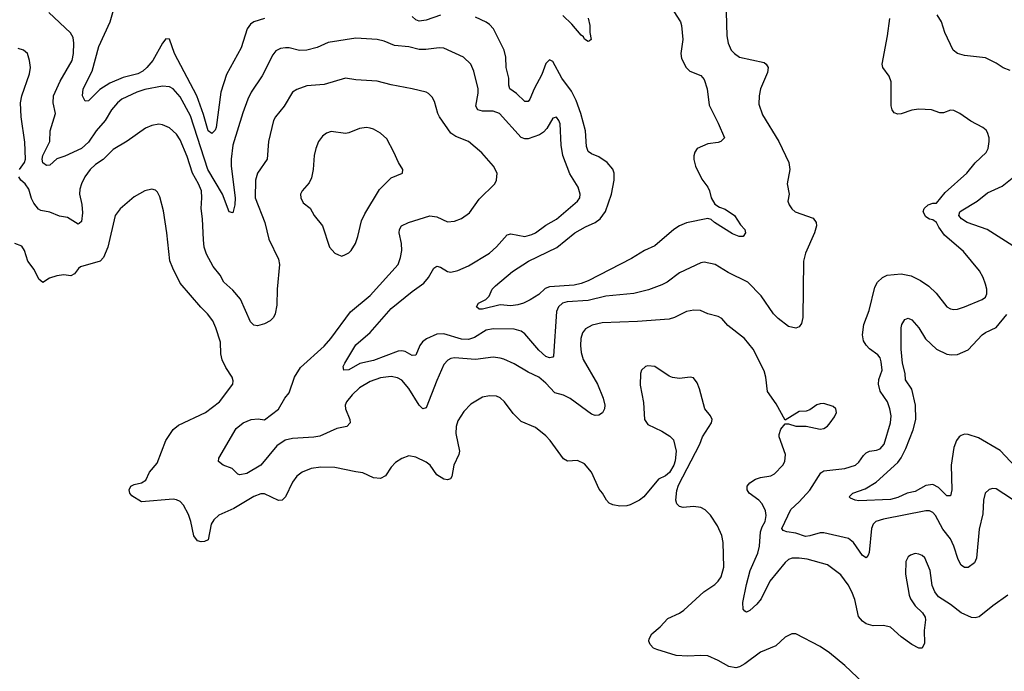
# Model space of a CAD drawing. Header units: inches. Extents: x 1305375 to 1407406, y 744550 to 841633.
# Tile 333 of 509: x 1372558 to 1378156, y 791318 to 795023. Entities that reach past the tile are written whole.
import ezdxf

# ---------------------------------------------------------------- set-up
doc = ezdxf.new("R2010")
doc.units = ezdxf.units.IN
doc.header["$MEASUREMENT"] = 0
doc.layers.add('B3779', color=7, linetype='Continuous')

msp = doc.modelspace()

# ---------------------------------------------------------------- linework, layer by layer
at = {"layer": 'B3779', "color": 5}
for points, elevation in [([(1373950, 795028.4), (1373890, 795009.8), (1373870, 794997.1), (1373850.9, 794970), (1373817.9, 794862.1), (1373734.3, 794710), (1373702.2, 794610), (1373675.6, 794410), (1373670, 794394.7), (1373650, 794376.4), (1373630, 794391.1), (1373604.1, 794484.1), (1373565.9, 794590), (1373439.2, 794830), (1373410, 794911.8), (1373390, 794913.3), (1373370, 794889.7), (1373314.6, 794790), (1373281.4, 794750), (1373257.7, 794730), (1373230, 794715.4), (1373146, 794694), (1373070, 794662.4), (1373014.3, 794625.7), (1372950, 794560.7), (1372930, 794559.3), (1372914.7, 794590), (1372919.3, 794630), (1372970.8, 794729.2), (1373008.7, 794870), (1373072.6, 795010), (1373107, 795130)], 1120), ([(1376575.2, 795064.8), (1376579.1, 794930), (1376585.8, 794890), (1376603.6, 794850), (1376621.3, 794830), (1376650.7, 794810), (1376790, 794778.9), (1376802.4, 794770), (1376812.7, 794750), (1376810, 794722.7), (1376769.1, 794630), (1376761.8, 794590), (1376761.4, 794541.4), (1376781.5, 794481.5), (1376874.7, 794330), (1376930.2, 794210), (1376936.5, 794170), (1376921.3, 794090), (1376933, 794030), (1376925.5, 793990), (1376933, 793970), (1376947.5, 793947.5), (1376967.3, 793930), (1377070, 793894.9), (1377086.7, 793870), (1377088.5, 793850), (1377077, 793810), (1377025.2, 793694.8), (1377014.3, 793650), (1377010.3, 793329.7), (1377003.9, 793296.1), (1376990, 793276), (1376970, 793269.6), (1376930, 793278), (1376870, 793322.7), (1376844.5, 793350), (1376772.9, 793452.9), (1376697.4, 793530), (1376585.4, 793585.4), (1376511.8, 793630), (1376450, 793644.5), (1376430, 793639.8), (1376310, 793583.8), (1376238.7, 793530), (1376210, 793514.5), (1376132.5, 793487.5), (1376050, 793465.8), (1375890, 793451.2), (1375790, 793426.5), (1375670, 793417.7), (1375643.6, 793410), (1375621.4, 793390), (1375610, 793363.7), (1375592.7, 793110), (1375590, 793104.5), (1375570, 793099.1), (1375550, 793108.2), (1375510, 793143.4), (1375430, 793236.5), (1375410, 793251.6), (1375370, 793262.2), (1375250, 793265.8), (1375210, 793257.2), (1375143.7, 793216.3), (1375110, 793203.3), (1375070, 793206.8), (1374970, 793236.6), (1374930, 793234.8), (1374871.4, 793208.6), (1374848.3, 793191.7), (1374834, 793170), (1374810, 793115.1), (1374790, 793114.2), (1374750, 793135.9), (1374730, 793139.8), (1374710, 793137.3), (1374570, 793085.5), (1374493.1, 793066.9), (1374430, 793031.8), (1374402, 793030), (1374398, 793050), (1374406, 793070), (1374470, 793174.3), (1374550, 793244), (1374670, 793379.7), (1374790, 793476.9), (1374856.3, 793523.7), (1374882.9, 793557.1), (1374912.3, 793610), (1374930, 793620.3), (1374950, 793614.6), (1374990, 793590.2), (1375010, 793586.7), (1375050, 793597.2), (1375110, 793623.2), (1375230, 793695.6), (1375270, 793731.3), (1375330, 793799.5), (1375350, 793805.7), (1375430, 793790.2), (1375470, 793800.8), (1375490, 793811.6), (1375550, 793854.9), (1375610, 793889.2), (1375729.6, 793990), (1375743, 794010), (1375745.1, 794030), (1375734, 794070), (1375686.3, 794146.3), (1375646.3, 794250), (1375636.4, 794310), (1375631, 794430), (1375623.7, 794450), (1375610, 794469.2), (1375590, 794462.7), (1375555.6, 794404.4), (1375536.6, 794383.4), (1375512.9, 794367.1), (1375450, 794344.8), (1375430, 794344.8), (1375410, 794352.9), (1375286, 794490), (1375250, 794503.4), (1375190, 794502.5), (1375163.5, 794510), (1375151.7, 794530), (1375164.9, 794604.9), (1375165.1, 794630), (1375140.4, 794730), (1375123.5, 794770), (1375080.7, 794810), (1374970, 794861), (1374943.5, 794863.5), (1374867.8, 794852.2), (1374830, 794852.4), (1374770, 794868.8), (1374690, 794875.1), (1374630, 794900.3), (1374590, 794909.8), (1374470, 794916.8), (1374312.7, 794892.7), (1374250, 794863.9), (1374190.9, 794849.1), (1374150, 794848.2), (1374090, 794861.8), (1374070, 794862), (1374041.8, 794858.2), (1374014.8, 794845.2), (1373998, 794822), (1373936.9, 794703.1), (1373874.7, 794610), (1373855, 794570), (1373826.3, 794493.7), (1373770.1, 794310), (1373760.1, 794230), (1373759.8, 794190), (1373783.8, 794010), (1373781.2, 793970), (1373770, 793924), (1373750, 793929.2), (1373712.2, 794030), (1373627.6, 794170), (1373530, 794476.1), (1373470, 794583.5), (1373430, 794629.8), (1373410, 794640.9), (1373370, 794645.3), (1373270, 794625.4), (1373223.7, 794610), (1373139, 794570), (1373115.2, 794550), (1373080.7, 794510), (1373043.7, 794450), (1372994.1, 794390), (1372950, 794326.8), (1372910, 794289.9), (1372814.2, 794245.8), (1372770, 794231.9), (1372730, 794194.5), (1372710, 794192.9), (1372690, 794209.1), (1372686.4, 794230), (1372689.2, 794250.8), (1372729.9, 794330), (1372731.1, 794390), (1372762.9, 794490), (1372748.2, 794550), (1372750.6, 794590), (1372787.9, 794672.1), (1372857.4, 794790), (1372864.8, 794830), (1372866.2, 794890), (1372861.7, 794921.7), (1372847.6, 794947.6), (1372723.4, 795063.4)], 1140), ([(1374951.6, 795048.4), (1374870, 795020.7), (1374830, 795014.8), (1374810, 795022), (1374790, 795040.3)], 1120), ([(1376276.9, 795070), (1376315.2, 795010), (1376321.5, 794990), (1376329, 794910), (1376316.9, 794830), (1376321.1, 794801.1), (1376348, 794750), (1376368, 794730), (1376430, 794704.7), (1376450, 794683.1), (1376466.8, 794630), (1376477.3, 794537.3), (1376530, 794434), (1376564.7, 794350), (1376544.7, 794330), (1376530, 794323.7), (1376470, 794317), (1376410.3, 794289.7), (1376396.4, 794270), (1376391.5, 794248.5), (1376391.5, 794228.5), (1376401.1, 794190), (1376436.3, 794116.3), (1376470.2, 794070), (1376480.2, 794050), (1376490.3, 794010), (1376510, 793973.4), (1376536.1, 793956.1), (1376570, 793944.9), (1376622.8, 793910), (1376656.8, 793856.8), (1376681, 793830), (1376684.7, 793810), (1376670.7, 793789.3), (1376648, 793790), (1376610, 793804.5), (1376509.4, 793870), (1376490, 793887), (1376471.3, 793891.3), (1376350, 793867.9), (1376308.7, 793850), (1376278, 793830), (1376170, 793737.6), (1376110, 793710.7), (1376036, 793664), (1375790, 793538.6), (1375750, 793522.4), (1375710, 793513.2), (1375570, 793504.6), (1375546.4, 793493.6), (1375510, 793460.7), (1375460.7, 793430), (1375422, 793410), (1375390, 793401), (1375350, 793396.2), (1375290, 793401.8), (1375190, 793376.4), (1375170, 793377.6), (1375154.5, 793390), (1375166.6, 793410), (1375207.6, 793432.4), (1375227.6, 793450), (1375245.1, 793490), (1375262.9, 793510), (1375359.5, 793590), (1375451.2, 793650), (1375612.9, 793727.1), (1375715.3, 793810), (1375774.7, 793845.3), (1375830, 793870.1), (1375858.3, 793890), (1375888.5, 793931.5), (1375923, 794030), (1375938.1, 794110), (1375937.5, 794150), (1375930, 794172.3), (1375897.8, 794210), (1375850, 794243.7), (1375810, 794259.8), (1375790, 794274), (1375781.4, 794301.4), (1375774.9, 794390), (1375748, 794490), (1375722.7, 794562.7), (1375695.7, 794615.7), (1375640.2, 794690), (1375590, 794785.1), (1375570, 794795.1), (1375550, 794772.7), (1375526.3, 794710), (1375483.3, 794630), (1375458.2, 794570), (1375450, 794558.3), (1375430, 794558), (1375383.2, 794603.2), (1375344.8, 794630), (1375338.9, 794650), (1375339.5, 794690), (1375324.6, 794750), (1375322.8, 794810), (1375313.5, 794850), (1375251.2, 794970), (1375230, 794995.2), (1375210, 795009.1), (1375150, 795037.8)], 1120), ([(1375790, 795031), (1375799.1, 794990), (1375799.3, 794950), (1375806.8, 794910), (1375798.4, 794901.6), (1375790, 794898), (1375770, 794912.3), (1375764.2, 794924.2), (1375750, 794935.1), (1375696.8, 794996.8), (1375647.2, 795047.2)], 1080), ([(1378190, 794734.3), (1378148.8, 794748.8), (1378110, 794775.6), (1378050, 794805.1), (1377930, 794819.1), (1377889.7, 794829.7), (1377864.5, 794850), (1377818.4, 794950), (1377798.4, 795010), (1377774, 795050)], 1120), ([(1378246.3, 792266.3), (1378110, 792355.6), (1378090, 792357), (1378070, 792352.3), (1378048, 792330), (1378038.4, 792290), (1378033.4, 792213.4), (1378013.2, 792126.8), (1377998.2, 791961.8), (1377986, 791934), (1377950, 791907.8), (1377930, 791907.8), (1377910, 791921.6), (1377893, 791953), (1377868.7, 792030), (1377849.3, 792070), (1377806.4, 792126.4), (1377764.3, 792204.3), (1377750, 792220.8), (1377730, 792229.8), (1377710, 792229.8), (1377470, 792183.2), (1377426, 792170), (1377410, 792154), (1377400.5, 792130), (1377387.3, 791992.7), (1377382.7, 791977.3), (1377370, 791963), (1377350, 791975.4), (1377299.3, 792050), (1377270, 792072.1), (1377130, 792105.4), (1377110, 792105), (1377050, 792087.7), (1377025.1, 792085.1), (1376970, 792103.6), (1376919.3, 792110), (1376898.4, 792118.4), (1376891.8, 792130), (1376942, 792238), (1376990, 792280.7), (1377050, 792348.2), (1377113.7, 792446.3), (1377130, 792457), (1377249, 792470), (1377310, 792489.1), (1377330, 792507), (1377354.7, 792545.3), (1377370, 792560.8), (1377390, 792570.2), (1377430, 792574.9), (1377450, 792582.7), (1377472.7, 792610), (1377509.8, 792730), (1377512.8, 792770), (1377505.8, 792810), (1377491.8, 792850), (1377450.8, 792910), (1377440.3, 792950), (1377442.3, 792977.7), (1377461.6, 793030), (1377456.8, 793076.8), (1377450, 793099.5), (1377437.2, 793117.2), (1377390, 793151.2), (1377370, 793171.6), (1377356.5, 793196.5), (1377349.8, 793230), (1377356.8, 793290), (1377387, 793370), (1377419.1, 793500.9), (1377435.1, 793530), (1377463.4, 793556.6), (1377490.7, 793569.3), (1377570, 793576.9), (1377626.2, 793566.2), (1377679.5, 793539.5), (1377727.6, 793507.6), (1377768.5, 793468.5), (1377830, 793390.4), (1377850, 793378.4), (1377870, 793374.4), (1377890, 793376.4), (1377930, 793390.3), (1378030, 793432.4), (1378050, 793445.7), (1378056.6, 793463.4), (1378057.2, 793490), (1378050, 793519.6), (1378036.8, 793556.8), (1378014.8, 793594.8), (1377924.5, 793704.5), (1377816.7, 793796.7), (1377783.1, 793843.1), (1377770, 793869.7), (1377750, 793884.2), (1377730, 793888), (1377710, 793901.4), (1377695.3, 793930), (1377701, 793950), (1377722.9, 793970), (1377750, 793978.7), (1377770, 793979.3), (1377820.3, 794039.7), (1377942.6, 794150), (1377990.6, 794209.4), (1378052.8, 794267.2), (1378063.5, 794290), (1378069.7, 794330), (1378069.6, 794350), (1378061.2, 794381.2), (1378053.6, 794393.6), (1378034, 794410), (1377964.9, 794444.9), (1377902.7, 794490), (1377870, 794506), (1377850, 794507.8), (1377810, 794493), (1377790, 794492.8), (1377742, 794510), (1377670, 794514.6), (1377630, 794507.8), (1377570, 794486.9), (1377550, 794484.7), (1377530, 794492.7), (1377518.4, 794510), (1377512.9, 794532.9), (1377513.6, 794670), (1377501, 794701), (1377465.7, 794750), (1377461.7, 794770), (1377492.8, 794930), (1377504.7, 795030)], 1140), ([(1372557, 794170), (1372584.8, 794210), (1372591.9, 794230), (1372586.9, 794326.9), (1372566.2, 794470), (1372563.8, 794550), (1372569.8, 794590), (1372614.5, 794714.5), (1372619.7, 794750), (1372614.7, 794790), (1372602.9, 794830), (1372579.3, 794850), (1372550, 794858)], 1160), ([(1378176.3, 791750), (1378090, 791689.6), (1378013.1, 791626.9), (1377990, 791622), (1377970, 791624), (1377910, 791650.9), (1377850, 791698), (1377781.4, 791741.4), (1377760.5, 791770), (1377745.3, 791805.3), (1377734.3, 791890), (1377703.6, 791963.6), (1377690, 791976), (1377670, 791984.5), (1377650, 791987), (1377622, 791978), (1377610, 791969), (1377597.1, 791942.9), (1377594.4, 791870), (1377615.8, 791750), (1377623.7, 791730), (1377649.2, 791689.2), (1377690.2, 791650.2), (1377705.4, 791625.4), (1377708.4, 791610), (1377700.9, 791550), (1377703, 791477), (1377690, 791449.2), (1377670, 791449.5), (1377630, 791469.6), (1377570, 791513.6), (1377508.5, 791568.5), (1377470, 791577.7), (1377410, 791576.1), (1377370, 791588.5), (1377350, 791602), (1377327.6, 791630), (1377305.8, 791725.8), (1377289.8, 791770), (1377268.4, 791810), (1377226.4, 791866.4), (1377150, 791923.5), (1377034.4, 791954.4), (1376990, 791961.4), (1376950, 791961), (1376930, 791953.3), (1376910, 791936.8), (1376823.2, 791830), (1376772.9, 791730), (1376750, 791699.7), (1376710, 791663.5), (1376690, 791654.5), (1376680.5, 791660.5), (1376671.5, 791671.5), (1376669.8, 791709.8), (1376690, 791810.7), (1376710.5, 791890), (1376755.4, 791990), (1376763.6, 792030), (1376770.8, 792110), (1376780.2, 792139.8), (1376796.8, 792170), (1376803.1, 792203.1), (1376798.8, 792230), (1376779.1, 792270), (1376759.7, 792290), (1376706.3, 792330), (1376695.1, 792350), (1376695.1, 792370), (1376709.6, 792390), (1376742, 792410), (1376770, 792419.7), (1376829, 792430), (1376850, 792441.3), (1376896.9, 792490), (1376908.5, 792511.5), (1376912, 792550), (1376876.2, 792650), (1376876.6, 792663.4), (1376885.8, 792694.2), (1376910, 792724.7), (1376930, 792724.7), (1376970, 792711), (1377030, 792711), (1377110, 792694.8), (1377130, 792698.8), (1377150, 792711), (1377165.2, 792730), (1377190, 792764.7), (1377201.2, 792790), (1377199, 792810), (1377183.2, 792823.2), (1377130, 792840.9), (1377110, 792839.3), (1377090, 792832.3), (1377050, 792805.2), (1377030, 792797.2), (1376990, 792795.3), (1376910, 792746), (1376858.3, 792838.3), (1376810, 792909.2), (1376799.8, 792990), (1376790, 793025.2), (1376728.9, 793148.9), (1376679.5, 793210), (1376583.9, 793283.9), (1376550, 793322.7), (1376530, 793335.1), (1376470, 793349.6), (1376429.7, 793369.7), (1376391.3, 793371.3), (1376350, 793363), (1376280.7, 793330), (1376250, 793320.4), (1376070, 793307.1), (1375870, 793299.4), (1375813.7, 793286.3), (1375775.1, 793264.9), (1375758.2, 793241.8), (1375748, 793210), (1375745.8, 793170), (1375750.2, 793130), (1375761.8, 793090), (1375843.8, 792950), (1375875.6, 792870), (1375884.7, 792830), (1375883.9, 792810), (1375872, 792788), (1375850, 792773.1), (1375830, 792772.4), (1375810, 792779.8), (1375688.5, 792868.5), (1375650, 792886.8), (1375601.7, 792901.7), (1375550, 792955.6), (1375510, 792989.8), (1375450, 793018.5), (1375370, 793065.3), (1375310, 793091.9), (1375290, 793098.8), (1375250, 793103.1), (1375150, 793090.6), (1375030, 793100.4), (1375010, 793096.4), (1374993.1, 793086.9), (1374970, 793061.6), (1374930, 792971.6), (1374870, 792815.6), (1374850, 792809.6), (1374830, 792831.1), (1374770, 792926.3), (1374730, 792973.3), (1374706.4, 792986.4), (1374670, 792994.6), (1374610, 792986.2), (1374550, 792965), (1374490.3, 792930), (1374448.3, 792890), (1374416.9, 792850), (1374409.2, 792830), (1374410.2, 792810), (1374434.6, 792750), (1374437.6, 792730), (1374418.8, 792710), (1374361.8, 792698.2), (1374265.1, 792654.9), (1374230, 792649), (1374110, 792642.2), (1374067.7, 792632.3), (1374019.6, 792600.4), (1373928.4, 792490), (1373850, 792443), (1373810, 792435.1), (1373799.5, 792439.5), (1373766, 792470), (1373715.1, 792490), (1373689.2, 792510), (1373689.7, 792530.3), (1373790, 792698.8), (1373829.2, 792730), (1373874, 792750), (1373913.7, 792753.7), (1373950, 792746.8), (1374030, 792808.1), (1374066.6, 792870), (1374090, 792900.3), (1374120.6, 792990), (1374155.6, 793044.4), (1374290, 793166.7), (1374327.2, 793210), (1374439.3, 793360.7), (1374550, 793454), (1374709.7, 793630), (1374724.2, 793670), (1374730.8, 793710), (1374728.9, 793750), (1374715.3, 793810), (1374717.3, 793830), (1374729.7, 793850), (1374769.4, 793870), (1374890, 793907.9), (1374930, 793901.3), (1374990, 793873.7), (1375030, 793876.4), (1375070, 793892), (1375115.4, 793924.6), (1375170, 794003), (1375259.6, 794090), (1375269.6, 794110), (1375273.3, 794150), (1375251.8, 794190), (1375186.5, 794266.5), (1375110, 794329.7), (1375037.7, 794357.7), (1375010, 794378), (1374945.4, 794470), (1374935.1, 794490), (1374916.9, 794556.9), (1374902.7, 794582.7), (1374882.4, 794602.4), (1374868.7, 794610), (1374789, 794630), (1374670, 794652.4), (1374590, 794673.7), (1374470, 794681), (1374410, 794689.7), (1374290, 794654.8), (1374190, 794646.9), (1374134.3, 794625.7), (1374110, 794609.6), (1374062.7, 794530), (1374012.6, 794470), (1374002.2, 794450), (1373973.6, 794330), (1373964.6, 794230), (1373910.2, 794150), (1373899.3, 794110), (1373897.1, 794010), (1373952.2, 793870), (1373975.1, 793775.1), (1374030, 793661), (1374035.3, 793630), (1374022.8, 793490), (1374019.9, 793400.1), (1374010, 793349.3), (1374001.1, 793330), (1373981.6, 793310), (1373950, 793292.6), (1373910, 793281.7), (1373890, 793285.1), (1373870, 793305.1), (1373813.1, 793433.1), (1373770, 793484.1), (1373719.8, 793530), (1373697.2, 793570), (1373658.7, 793618.7), (1373619.8, 793690), (1373608.1, 793730), (1373603.2, 793770), (1373598, 793890), (1373590.7, 793950), (1373594.8, 794010), (1373591.3, 794050), (1373574.3, 794090), (1373539.9, 794150), (1373510, 794245.6), (1373470, 794338.7), (1373450, 794371.1), (1373410, 794407.3), (1373370, 794424.8), (1373350, 794428.5), (1373310, 794421.7), (1373274.3, 794405.7), (1373168.6, 794331.4), (1373090, 794284.4), (1373032.4, 794227.6), (1372990, 794198.5), (1372958.3, 794170), (1372928.1, 794130), (1372909.3, 794090), (1372900.7, 794059.3), (1372898.9, 794030), (1372912.4, 793972.4), (1372915.5, 793924.5), (1372910, 793876), (1372896.5, 793863.5), (1372890, 793860.5), (1372830, 793898), (1372785.6, 793905.6), (1372730, 793929), (1372677.8, 793937.8), (1372666, 793946), (1372639.4, 793979.4), (1372625.4, 794005.4), (1372610, 794059.1), (1372590, 794088.9), (1372565, 794110), (1372554.1, 794130)], 1160), ([(1378245.7, 793710), (1378059.1, 793830), (1377944.4, 793870), (1377912.3, 793890), (1377897.7, 793910), (1377902.6, 793930), (1377910, 793935.8), (1378001.4, 793990), (1378061.1, 794038.9), (1378143.1, 794076.9), (1378209.7, 794130)], 1120), ([(1377355.1, 791250), (1377249.6, 791350), (1377162.4, 791422.4), (1377110, 791458.3), (1376970, 791531.5), (1376948.9, 791531.1), (1376910, 791511.6), (1376856.9, 791463.1), (1376770, 791426.3), (1376680.5, 791359.5), (1376650, 791343), (1376630, 791338), (1376590, 791344.7), (1376530, 791379.6), (1376470, 791405.1), (1376430, 791407.8), (1376356.7, 791403.3), (1376290, 791407.9), (1376180.8, 791440.8), (1376162, 791450), (1376142, 791470), (1376135.6, 791490), (1376137.2, 791502.8), (1376152, 791530), (1376199.5, 791570), (1376242.8, 791617.2), (1376310, 791649), (1376334.1, 791665.9), (1376448, 791770), (1376510, 791810.4), (1376529.6, 791830), (1376545.5, 791854.5), (1376562, 791910), (1376557.4, 792050), (1376551.1, 792090), (1376525.1, 792145.1), (1376485.2, 792205.2), (1376456.1, 792236.1), (1376430, 792249.7), (1376390, 792254), (1376330, 792249.6), (1376310, 792255.1), (1376295.1, 792270), (1376287.8, 792290), (1376294, 792346), (1376303.3, 792376.7), (1376425.2, 792610), (1376441.2, 792650), (1376492, 792730), (1376495.1, 792750), (1376486.6, 792770), (1376454, 792810), (1376423.3, 792923.3), (1376410, 792957.2), (1376390, 792986), (1376370, 792989.4), (1376310, 792981.6), (1376270, 792987.6), (1376250, 792995.1), (1376168.7, 793050), (1376130, 793054.7), (1376116, 793050), (1376093.4, 793030), (1376088.5, 793011.5), (1376085.1, 792945.1), (1376105.7, 792845.7), (1376110.3, 792750.3), (1376130, 792720.4), (1376210, 792683.1), (1376254.3, 792654.3), (1376274.7, 792634.7), (1376290.7, 792570), (1376285.2, 792514.8), (1376277.3, 792490), (1376252.3, 792447.7), (1376230.4, 792429.6), (1376190, 792409.3), (1376107.3, 792310), (1376082, 792290), (1376030, 792264), (1376010, 792258.3), (1375970, 792256.3), (1375930, 792263.5), (1375910, 792273.6), (1375893.6, 792290), (1375872, 792330), (1375852.9, 792352.9), (1375809.6, 792450), (1375770, 792497), (1375730, 792517), (1375673.4, 792513.4), (1375650, 792526.6), (1375575.1, 792630), (1375550, 792655.6), (1375490, 792704.7), (1375410, 792737.6), (1375364, 792784), (1375313.7, 792850), (1375290, 792872.6), (1375270, 792881.7), (1375230, 792884), (1375190, 792875.8), (1375123.4, 792836.6), (1375084.3, 792795.7), (1375050, 792742.7), (1375039.6, 792710), (1375038, 792670), (1375059.7, 792570), (1375055.8, 792550), (1375026.7, 792490), (1375014.9, 792425.1), (1375008.4, 792411.6), (1374990, 792405.6), (1374970, 792409.7), (1374930, 792435.1), (1374891.2, 792490), (1374870, 792506), (1374810, 792536), (1374770, 792543), (1374731.5, 792528.5), (1374695.6, 792504.4), (1374670, 792478.4), (1374637.4, 792430), (1374610, 792414.2), (1374570, 792418), (1374510, 792446.6), (1374468.6, 792451.4), (1374350, 792477.4), (1374270, 792478.7), (1374216, 792470), (1374164.9, 792450), (1374133.3, 792426.7), (1374110, 792392.3), (1374070, 792309.3), (1374050.7, 792290), (1374030, 792289.7), (1373950, 792327.3), (1373930, 792326.4), (1373890, 792310.7), (1373776.6, 792243.4), (1373690, 792204.8), (1373662, 792178), (1373646.6, 792153.4), (1373630, 792066), (1373610, 792056.2), (1373590, 792054.5), (1373570, 792059.3), (1373548.2, 792088.2), (1373531.6, 792170), (1373518.5, 792210), (1373490, 792262), (1373470, 792283.5), (1373450, 792293), (1373430, 792296.2), (1373250, 792282), (1373196.2, 792316.2), (1373185.2, 792330), (1373180.9, 792350), (1373190, 792370.4), (1373210, 792380.4), (1373250, 792388.7), (1373274.8, 792405.2), (1373296.9, 792450), (1373339.2, 792500.8), (1373389.8, 792630), (1373430, 792692), (1373461.9, 792718.1), (1373614, 792790), (1373695.1, 792850), (1373769.3, 792950), (1373772.7, 792970), (1373766.6, 792990), (1373730, 793045.2), (1373708.6, 793088.6), (1373702, 793122), (1373700.5, 793190), (1373674.3, 793270), (1373656.4, 793310), (1373626.6, 793350), (1373587.8, 793387.8), (1373470, 793523.6), (1373428.2, 793610), (1373412.4, 793652.4), (1373395.1, 793810), (1373375.5, 793935.5), (1373354.9, 794014.9), (1373341.6, 794041.6), (1373330, 794052.7), (1373310, 794059.5), (1373270, 794049.6), (1373210, 794015.6), (1373130, 793947), (1373102, 793910), (1373060.3, 793730), (1373034.9, 793670), (1373016.4, 793650), (1372903.5, 793616.5), (1372891.9, 793608.1), (1372870, 793577.6), (1372850, 793565.7), (1372810, 793571.8), (1372770, 793566.3), (1372727.9, 793552.1), (1372690, 793528), (1372666.6, 793546.6), (1372641.4, 793601.4), (1372603.9, 793650), (1372585, 793710), (1372570, 793735.3), (1372531, 793751)], 1180), ([(1378220.7, 792480.7), (1378132.2, 792572.2), (1378010, 792644.8), (1377950, 792664.7), (1377930, 792665.7), (1377910, 792659.3), (1377899.1, 792650), (1377885, 792630), (1377870.1, 792590), (1377854.8, 792490), (1377857.8, 792350), (1377850, 792316), (1377830, 792315.8), (1377782, 792362), (1377750, 792380.2), (1377710, 792373.7), (1377650, 792339.9), (1377604.2, 792330), (1377550, 792305.3), (1377510, 792294.5), (1377330, 792287.6), (1377308.7, 792290), (1377281.2, 792301.2), (1377273.2, 792310), (1377294.5, 792330), (1377364.4, 792355.6), (1377427.7, 792392.3), (1377550, 792504.8), (1377570, 792532), (1377596.1, 792583.9), (1377637.9, 792690), (1377652.2, 792750), (1377651.4, 792830), (1377630, 792921.1), (1377595.2, 792975.2), (1377591.8, 793010), (1377576.6, 793070), (1377568.9, 793150), (1377569, 793271), (1377572.8, 793290), (1377590, 793318), (1377610, 793326), (1377630, 793315.8), (1377670, 793270.3), (1377708.9, 793208.9), (1377770, 793150.2), (1377830, 793121.6), (1377856.5, 793116.5), (1377890, 793118.8), (1377950, 793146.2), (1378031.2, 793230), (1378050, 793243.6), (1378110, 793272.3), (1378170, 793346)], 1120)]:
    msp.add_lwpolyline(points, dxfattribs=dict(at, elevation=elevation))
at = {"layer": 'B3779', "color": 5, "elevation": 1180}
msp.add_lwpolyline([(1374530, 794409.6), (1374490, 794404.2), (1374430, 794378.7), (1374410, 794374.7), (1374330, 794386), (1374303, 794377), (1374279.9, 794360.1), (1374256.4, 794330), (1374241.3, 794290), (1374231.8, 794250), (1374227.4, 794170), (1374217.3, 794122.7), (1374204.4, 794095.6), (1374164.9, 794050), (1374155.5, 794030), (1374157.1, 794010), (1374170, 793981), (1374210.4, 793950.4), (1374233, 793910), (1374279.3, 793850), (1374318.8, 793730), (1374350, 793696), (1374370, 793684.7), (1374390, 793678.8), (1374410, 793687.3), (1374430, 793697.3), (1374442.7, 793710), (1374467.6, 793750), (1374481.3, 793790), (1374501.2, 793878.8), (1374520.8, 793919.2), (1374603.3, 794056.7), (1374670, 794123), (1374734, 794150), (1374737.2, 794170), (1374711.3, 794211.3), (1374686.3, 794270), (1374645.7, 794345.7), (1374610, 794378), (1374570, 794400.5), (1374550, 794406)], close=True, dxfattribs=at)

doc.saveas('drawing.dxf')
